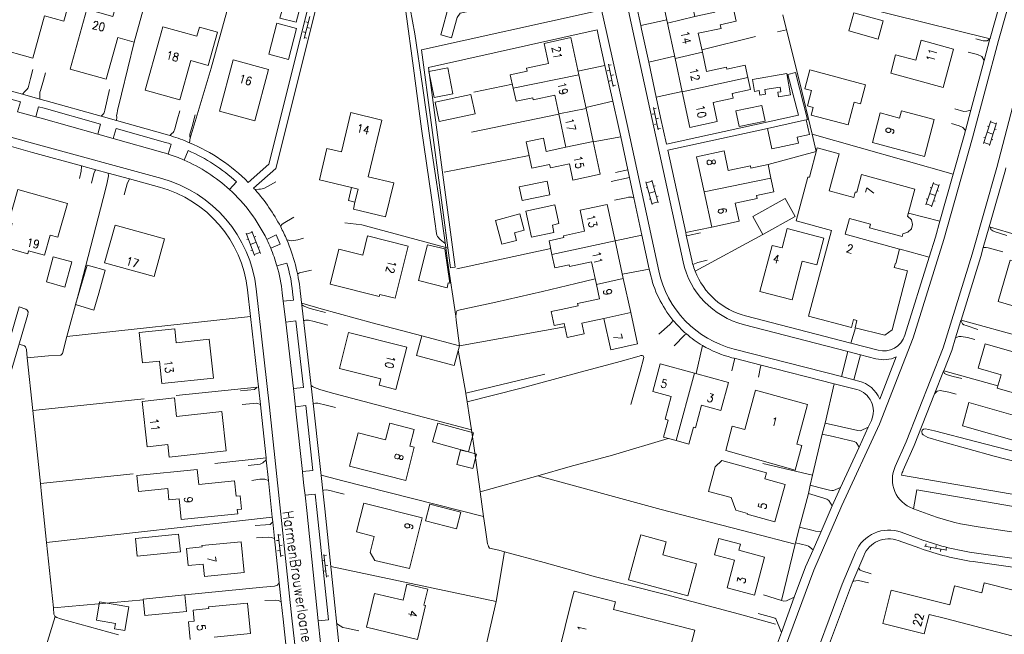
# Model space of a CAD drawing. Header units: metres. Extents: x 189705 to 199106, y 581686 to 588448.
# Tile 501 of 555: x 198333 to 198524, y 585717 to 585836. Entities that reach past the tile are written whole.
import ezdxf

# ---------------------------------------------------------------- set-up
doc = ezdxf.new("R2010")
doc.units = ezdxf.units.M
doc.layers.add('B-WA-OG-GBKN-G', color=7, linetype='Continuous', lineweight=18)
doc.styles.add('Style-STANDARD', font='STANDARD.shx')

msp = doc.modelspace()

# ---------------------------------------------------------------- linework, layer by layer
at = {"layer": 'B-WA-OG-GBKN-G'}
for p, q in [((198389.273, 585836.667), (198388.186, 585832.403)), ((198388.977, 585835.504), (198388.492, 585835.628)), ((198388.483, 585833.566), (198387.998, 585833.69)), ((198389.214, 585834.412), (198388.73, 585834.535)), ((198388.72, 585832.474), (198388.236, 585832.597)), ((198447.036, 585827.433), (198447.908, 585823.12)), ((198447.274, 585826.257), (198446.784, 585826.158)), ((198447.566, 585827.336), (198447.076, 585827.237)), ((198447.67, 585824.296), (198447.18, 585824.197)), ((198447.962, 585825.376), (198447.472, 585825.276)), ((198448.358, 585823.415), (198447.868, 585823.316)), ((198455.975, 585817.879), (198455.485, 585817.775)), ((198455.726, 585819.053), (198456.637, 585814.748)), ((198456.257, 585818.961), (198455.768, 585818.857)), ((198456.389, 585815.922), (198455.9, 585815.819)), ((198456.671, 585817.004), (198456.182, 585816.901)), ((198519.537, 585812.103), (198520.935, 585816.486)), ((198520.68, 585811.738), (198522.078, 585816.121)), ((198520.874, 585816.295), (198522.017, 585815.93)), ((198457.085, 585815.047), (198456.596, 585814.944)), ((198520.236, 585814.294), (198521.379, 585813.93)), ((198520.299, 585815.481), (198520.585, 585815.39)), ((198521.698, 585814.93), (198521.984, 585814.839)), ((198519.598, 585812.294), (198520.741, 585811.929)), ((198519.601, 585813.292), (198519.887, 585813.201)), ((198521.06, 585812.931), (198521.346, 585812.84)), ((198455.496, 585800.304), (198454.277, 585804.739)), ((198454.33, 585804.546), (198455.487, 585804.865)), ((198456.653, 585800.622), (198455.434, 585805.057)), ((198508.373, 585800.249), (198509.853, 585804.604)), ((198454.293, 585803.551), (198454.582, 585803.63)), ((198454.887, 585802.522), (198456.044, 585802.84)), ((198455.765, 585803.852), (198456.055, 585803.932)), ((198509.199, 585803.612), (198509.483, 585803.516)), ((198509.509, 585799.863), (198510.989, 585804.218)), ((198509.789, 585804.415), (198510.925, 585804.029)), ((198510.587, 585803.035), (198510.871, 585802.938)), ((198454.902, 585801.335), (198455.191, 585801.415)), ((198455.443, 585800.497), (198456.6, 585800.815)), ((198456.322, 585801.829), (198456.611, 585801.909)), ((198508.459, 585801.436), (198508.743, 585801.34)), ((198509.113, 585802.427), (198510.249, 585802.04)), ((198509.912, 585801.048), (198510.196, 585800.952)), ((198508.437, 585800.439), (198509.573, 585800.052)), ((198377.029, 585794.571), (198378.152, 585794.993)), ((198379.697, 585790.873), (198378.082, 585795.18)), ((198378.574, 585790.452), (198376.958, 585794.759)), ((198377.081, 585793.577), (198377.362, 585793.682)), ((198378.521, 585794.01), (198378.802, 585794.115)), ((198377.766, 585792.605), (198378.89, 585793.026)), ((198377.888, 585791.425), (198378.169, 585791.53)), ((198379.258, 585792.045), (198379.539, 585792.15)), ((198378.503, 585790.639), (198379.627, 585791.06)), ((198383.163, 585736.602), (198383.664, 585732.231)), ((198383.682, 585736.46), (198383.185, 585736.403)), ((198383.299, 585735.41), (198382.803, 585735.353)), ((198383.91, 585734.473), (198383.413, 585734.416)), ((198508.157, 585734.309), (198512.482, 585733.499)), ((198508.446, 585734.763), (198508.354, 585734.272)), ((198509.337, 585734.088), (198509.245, 585733.596)), ((198510.412, 585734.395), (198510.32, 585733.904)), ((198383.528, 585733.423), (198383.031, 585733.366)), ((198384.138, 585732.486), (198383.642, 585732.429)), ((198392.004, 585732.692), (198392.479, 585728.318)), ((198392.522, 585732.547), (198392.025, 585732.493)), ((198511.302, 585733.72), (198511.21, 585733.229)), ((198512.377, 585734.027), (198512.285, 585733.536)), ((198392.133, 585731.499), (198391.636, 585731.445)), ((198392.738, 585730.559), (198392.241, 585730.505)), ((198392.349, 585729.511), (198391.852, 585729.457)), ((198392.954, 585728.571), (198392.457, 585728.517))]:
    msp.add_line(p, q, dxfattribs=at)
at = {"layer": 'B-WA-OG-GBKN-G', "flags": 128}
for points in [[(198458.369, 585634.744), (198462.509, 585649.628), (198468.309, 585670.907), (198473.021, 585687.88), (198479.575, 585710.375), (198486.725, 585729.649), (198492.176, 585742.117), (198499.409, 585757.888), (198505.955, 585774.545), (198511.875, 585793.538), (198517.446, 585813.216), (198522.467, 585832.014), (198526.605, 585846.862), (198530.836, 585862.939), (198535.694, 585880.721), (198541.449, 585902.509), (198546.405, 585921.201), (198550.958, 585937.804), (198554.875, 585952.441), (198559.86, 585971.132), (198564.673, 585988.886), (198567.637, 586000)], [(198574.03, 586000), (198570.045, 585985.279), (198567.373, 585975.286), (198560.467, 585949.521), (198556.928, 585936.521), (198552.632, 585920.185), (198547.285, 585900.617), (198543.267, 585885.73), (198537.392, 585864.045), (198532.905, 585847.124), (198527.998, 585829.975), (198522.136, 585807.49), (198517.38, 585790.741), (198511.768, 585772.628), (198504.621, 585754.429), (198502.467, 585749.673)], [(198388.898, 585879.248), (198392.383, 585878.648), (198386.521, 585844.559), (198377.566, 585846.797), (198377.202, 585845.342), (198389.87, 585842.176), (198381.354, 585808.101), (198377.359, 585804.595)], [(198378.394, 585803.508), (198382.696, 585807.283), (198391.325, 585841.813), (198388.821, 585849.083), (198393.863, 585878.406), (198396.35, 585878.015)], [(198461.467, 585789.226), (198455.441, 585816.776), (198451.757, 585833.881), (198448.244, 585850.024), (198443.871, 585869.994)], [(198439.01, 585868.965), (198443.252, 585848.927), (198446.822, 585832.834), (198450.609, 585815.772), (198456.729, 585787.506)], [(198438.827, 585861.624), (198441.591, 585848.567), (198444.029, 585837.577), (198410.847, 585830.217), (198416.457, 585788.093), (198417.349, 585788.212), (198412.206, 585826.831), (198444.808, 585834.063), (198445.163, 585832.466), (198446.328, 585827.216)], [(198482.293, 585841.979), (198481.624, 585839.133), (198476.74, 585839.698), (198477.551, 585847.514), (198457.23, 585843.092), (198457.051, 585843.914), (198451.572, 585842.722), (198453.269, 585834.928)], [(198375.429, 585845.62), (198370.174, 585826.679), (198366.152, 585813.139)], [(198339.924, 585842.246), (198337.939, 585842.797), (198337.194, 585840.111), (198331.79, 585841.611), (198328.729, 585830.58), (198335.686, 585828.649), (198337.949, 585836.804), (198341.671, 585835.771), (198343.214, 585841.333)], [(198463.697, 585836.667), (198462.304, 585843.173), (198457.026, 585842.043), (198458.452, 585835.385)], [(198342.891, 585826.489), (198349.871, 585824.535), (198352.135, 585832.622), (198355.314, 585831.732), (198357.452, 585839.367), (198352.323, 585840.803), (198351.169, 585836.682), (198346.139, 585838.091), (198342.891, 585826.489)], [(198386.638, 585835.544), (198383.494, 585836.367), (198384.148, 585838.868), (198382.076, 585839.41), (198382.707, 585841.822), (198384.758, 585841.286), (198384.553, 585840.506), (198387.72, 585839.677), (198386.638, 585835.544)], [(198393.461, 585840.956), (198406.849, 585838.241), (198407.331, 585838.139), (198407.687, 585837.936), (198407.814, 585837.657), (198409.292, 585826.66), (198410.871, 585814.953), (198412.781, 585801.67), (198413.774, 585794.712), (198413.851, 585794.381), (198413.952, 585794.153), (198414.461, 585793.594), (198415.459, 585792.761)], [(198424.48, 585841.345), (198425.032, 585838.753), (198418.362, 585837.331), (198417.743, 585836.493), (198416.687, 585832.577), (198414.601, 585833.139), (198416.206, 585839.087), (198416.639, 585839.673), (198424.48, 585841.345)], [(198465.186, 585829.748), (198464.396, 585833.438), (198468.792, 585834.379), (198468.641, 585835.084), (198471.743, 585835.748), (198470.649, 585840.859), (198467.051, 585840.088), (198467.605, 585837.504), (198463.697, 585836.667)], [(198520.807, 585832.386), (198482.293, 585841.979)], [(198520.807, 585832.386), (198520.827, 585832.462), (198523.451, 585841.877)], [(198408.671, 585838.226), (198409.594, 585833.34), (198411.071, 585823.283), (198412.599, 585812.286), (198414.305, 585801.213), (198415.562, 585792.004)], [(198481.479, 585834.063), (198480.753, 585836.987)], [(198494.443, 585837.389), (198493.476, 585833.875), (198499.183, 585832.305), (198500.15, 585835.818), (198494.443, 585837.389)], [(198381.328, 585829.385), (198385.128, 585828.386), (198386.703, 585834.378), (198382.904, 585835.377), (198381.328, 585829.385)], [(198458.311, 585836.038), (198453.269, 585834.928)], [(198463.697, 585836.667), (198458.452, 585835.385)], [(198458.452, 585835.385), (198459.92, 585828.526)], [(198360.19, 585832.349), (198357.425, 585822.439), (198364.145, 585820.564), (198366.257, 585828.138), (198369.625, 585827.199), (198371.417, 585833.624), (198367.914, 585834.601), (198367.425, 585832.847)], [(198360.19, 585832.349), (198360.842, 585834.684), (198367.425, 585832.847)], [(198453.269, 585834.928), (198453.418, 585834.24), (198454.795, 585827.849)], [(198481.479, 585834.063), (198479.733, 585833.679)], [(198486.402, 585813.941), (198484.022, 585823.828), (198481.479, 585834.063)], [(198355.314, 585831.732), (198352.879, 585821.673)], [(198441.264, 585825.414), (198439.71, 585832.589), (198434.575, 585831.476), (198435.417, 585827.591), (198431.197, 585826.677), (198431.318, 585826.121), (198428.034, 585825.409), (198428.589, 585822.845)], [(198465.079, 585830.247), (198475.422, 585832.783)], [(198511.772, 585822.977), (198513.775, 585830.374), (198507.507, 585832.072), (198506.466, 585828.228), (198502.557, 585829.287), (198501.594, 585825.733), (198511.772, 585822.977)], [(198518.055, 585832.368), (198519.452, 585831.987), (198520.265, 585831.962), (198520.798, 585832.353)], [(198519.671, 585828.136), (198520.798, 585832.353)], [(198520.798, 585832.353), (198520.807, 585832.386)], [(198273.307, 585829.531), (198336.062, 585812.035), (198360.625, 585805.348)], [(198459.92, 585828.526), (198465.186, 585829.748)], [(198473.988, 585824.903), (198473.481, 585827.271), (198469.91, 585826.506), (198469.83, 585826.882), (198465.977, 585826.057), (198465.186, 585829.748)], [(198516.608, 585829.752), (198518.361, 585829.295), (198519.225, 585828.965), (198519.671, 585828.136)], [(198371.784, 585818.347), (198378.641, 585816.509), (198381.307, 585826.454), (198374.45, 585828.292), (198371.784, 585818.347)], [(198454.795, 585827.849), (198459.812, 585829.029)], [(198454.795, 585827.849), (198456.25, 585821.091)], [(198459.92, 585828.526), (198461.288, 585822.14)], [(198517.122, 585818.59), (198519.671, 585828.136)], [(198333.679, 585821.626), (198334.158, 585822.178), (198334.361, 585822.356), (198334.564, 585822.533), (198334.793, 585822.889), (198335.224, 585824.667), (198335.706, 585826.445)], [(198337.069, 585820.698), (198337.054, 585821.442), (198337.028, 585821.746), (198337.079, 585822.026), (198337.206, 585822.381), (198337.764, 585824.337), (198338.145, 585825.785)], [(198415.933, 585826.738), (198416.917, 585821.728), (198413.297, 585821.017), (198412.313, 585826.028), (198415.933, 585826.738)], [(198441.11, 585826.125), (198446.328, 585827.216)], [(198446.328, 585827.216), (198447.858, 585820.322)], [(198456.25, 585821.091), (198457.102, 585817.136), (198458.225, 585812), (198483.755, 585817.585), (198481.707, 585825.479), (198483.159, 585825.856), (198485.523, 585816.743), (198485.268, 585816.694)], [(198475.287, 585822.189), (198474.89, 585824.504), (198481.516, 585825.641), (198482.219, 585821.546), (198479.901, 585821.148), (198479.749, 585822.033), (198480.363, 585822.139), (198480.209, 585823.034), (198477.261, 585822.528), (198477.411, 585821.652), (198476.311, 585821.463), (198476.161, 585822.339), (198475.287, 585822.189)], [(198495.509, 585819.835), (198495.757, 585819.768), (198496.75, 585823.454), (198485.951, 585826.363), (198484.964, 585822.698), (198486.292, 585822.34), (198485.5, 585819.401), (198486.619, 585819.1)], [(198333.679, 585821.626), (198324.445, 585824.152)], [(198428.435, 585823.56), (198421.003, 585822.04)], [(198428.589, 585822.845), (198441.264, 585825.414)], [(198442.68, 585818.879), (198441.264, 585825.414)], [(198461.288, 585822.14), (198462.766, 585815.235), (198468.044, 585816.365), (198467.25, 585820.071), (198471.145, 585820.905), (198470.958, 585821.778), (198474.495, 585822.535), (198473.988, 585824.903)], [(198473.988, 585824.903), (198461.288, 585822.14)], [(198332.766, 585818.247), (198333.294, 585820.176), (198322.981, 585822.998), (198322.453, 585821.069)], [(198348.897, 585817.384), (198349.273, 585817.787), (198349.476, 585818.066), (198349.603, 585818.549), (198350.541, 585822.536)], [(198352.879, 585821.673), (198352.092, 585818.473), (198351.991, 585818.016), (198351.864, 585817.533), (198351.915, 585817.203), (198351.911, 585816.537)], [(198428.589, 585822.845), (198429.145, 585820.28), (198432.371, 585820.979), (198432.465, 585820.546), (198436.632, 585821.448), (198437.409, 585817.86)], [(198461.285, 585822.151), (198456.25, 585821.091)], [(198337.069, 585820.698), (198333.679, 585821.626)], [(198348.897, 585817.384), (198338.273, 585820.369), (198337.069, 585820.698)], [(198414.306, 585816.372), (198413.511, 585820.14), (198420.422, 585821.598), (198421.217, 585817.83), (198414.306, 585816.372)], [(198442.632, 585819.102), (198447.858, 585820.322)], [(198447.858, 585820.322), (198448.949, 585815.408), (198449.38, 585813.418)], [(198486.619, 585819.1), (198486.199, 585817.591), (198493.358, 585815.71), (198494.548, 585820.107), (198495.509, 585819.835)], [(198332.766, 585818.247), (198336.286, 585817.284)], [(198348.258, 585813.928), (198348.799, 585815.853), (198337.872, 585818.924), (198336.814, 585819.213), (198336.286, 585817.284)], [(198362.179, 585813.649), (198362.61, 585814.055), (198362.813, 585814.233), (198362.991, 585814.462), (198363.168, 585814.944), (198363.676, 585816.9), (198364.132, 585818.424)], [(198398.003, 585800.778), (198397.683, 585799.455), (198403.904, 585797.951), (198405.487, 585804.502), (198400.53, 585805.7), (198403.178, 585816.657), (198397.215, 585818.098), (198395.378, 585810.498), (198392.584, 585811.173), (198391.122, 585805.126), (198397.337, 585803.624)], [(198437.409, 585817.86), (198442.68, 585818.879)], [(198437.409, 585817.86), (198438.803, 585811.426)], [(198444.055, 585812.533), (198442.68, 585818.879)], [(198471.63, 585818.454), (198472.263, 585815.38), (198477.342, 585816.425), (198476.709, 585819.499), (198471.63, 585818.454)], [(198508.105, 585809.621), (198510.033, 585816.749), (198503.699, 585818.462), (198503.313, 585817.035), (198499.594, 585818.041), (198498.052, 585812.34), (198508.105, 585809.621)], [(198517.122, 585818.59), (198516.333, 585818.374), (198515.749, 585818.323), (198513.971, 585818.83)], [(198516.071, 585814.656), (198517.122, 585818.59)], [(198336.286, 585817.284), (198337.338, 585816.996), (198348.258, 585813.928)], [(198351.911, 585816.537), (198348.897, 585817.384)], [(198362.179, 585813.649), (198361.762, 585813.769), (198351.911, 585816.537)], [(198366.011, 585812.281), (198366.116, 585813.218), (198366.065, 585813.548), (198366.064, 585813.929), (198366.166, 585814.31), (198366.496, 585815.402), (198367.079, 585817.637)], [(198420.549, 585814.319), (198437.431, 585817.76)], [(198483.754, 585816.356), (198477.746, 585815.018)], [(198485.268, 585816.694), (198485.903, 585813.847), (198483.542, 585813.321), (198483.79, 585812.21), (198478.627, 585811.06)], [(198483.754, 585816.356), (198485.268, 585816.694)], [(198513.362, 585815.96), (198514.836, 585815.554), (198515.572, 585815.224), (198516.071, 585814.656)], [(198361.356, 585812.325), (198351.804, 585815.009), (198351.263, 585813.083)], [(198477.746, 585815.018), (198458.482, 585810.828), (198461.963, 585794.916)], [(198477.746, 585815.018), (198478.627, 585811.06)], [(198513.684, 585806.169), (198515.807, 585813.667), (198516.071, 585814.656)], [(198348.258, 585813.928), (198351.263, 585813.083)], [(198360.815, 585810.399), (198351.263, 585813.083)], [(198362.437, 585813.575), (198362.179, 585813.649)], [(198438.803, 585811.426), (198434.996, 585810.602), (198434.446, 585813.14), (198431.129, 585812.422), (198432.226, 585807.356), (198435.634, 585808.094), (198435.786, 585807.395), (198439.473, 585808.194), (198440.159, 585805.028), (198445.433, 585806.17), (198444.055, 585812.533)], [(198444.055, 585812.533), (198438.803, 585811.426)], [(198444.07, 585812.464), (198449.38, 585813.418)], [(198449.38, 585813.418), (198450.759, 585807.045)], [(198477.872, 585808.082), (198487.208, 585810.588), (198486.402, 585813.941)], [(198513.684, 585806.169), (198486.402, 585813.941)], [(198331.551, 585811.528), (198335.611, 585810.396), (198345.086, 585807.816)], [(198361.873, 585810.082), (198362.481, 585811.988)], [(198364.936, 585808.931), (198365.734, 585810.764)], [(198478.44, 585805.431), (198477.872, 585808.082), (198474.566, 585807.375), (198474.469, 585807.825), (198470.183, 585806.908), (198469.372, 585810.699), (198464.069, 585809.565), (198465.523, 585802.768)], [(198506.281, 585803.317), (198495.982, 585806.1), (198495.063, 585802.7), (198494.75, 585802.7), (198494.469, 585801.662), (198489.675, 585802.957), (198491.615, 585810.136), (198487.394, 585811.276), (198485.866, 585805.619), (198485.585, 585805.619), (198483.302, 585797.17), (198490.156, 585795.306)], [(198415.23, 585806.574), (198431.691, 585809.826)], [(198344.757, 585805.341), (198345.061, 585806.789), (198345.137, 585807.678), (198345.086, 585807.816)], [(198345.086, 585807.816), (198347.901, 585807.05)], [(198347.901, 585807.05), (198347.753, 585806.916), (198347.474, 585806.332), (198347.018, 585804.427)], [(198347.901, 585807.05), (198350.278, 585806.403)], [(198349.761, 585803.234), (198350.091, 585804.58), (198350.345, 585805.85), (198350.294, 585806.358), (198350.278, 585806.403)], [(198350.278, 585806.403), (198354.414, 585805.277)], [(198448.366, 585806.527), (198450.759, 585807.045)], [(198450.759, 585807.045), (198451.088, 585805.53)], [(198523.881, 585807.445), (198523.776, 585807.043), (198520.651, 585796.035)], [(198354.414, 585805.277), (198354.307, 585805.14), (198353.927, 585804.327), (198353.343, 585802.219)], [(198354.414, 585805.277), (198360.178, 585803.707)], [(198375.088, 585804.696), (198373.74, 585803.22)], [(198378.668, 585803.203), (198379.404, 585803.265), (198379.76, 585803.265), (198380.369, 585803.392), (198381.207, 585803.849), (198382.68, 585804.713)], [(198430.301, 585801.112), (198435.688, 585802.202), (198435.152, 585804.853), (198429.738, 585803.757)], [(198447.553, 585804.774), (198451.088, 585805.53)], [(198451.088, 585805.53), (198451.938, 585801.6)], [(198478.44, 585805.431), (198465.523, 585802.768)], [(198465.523, 585802.768), (198466.977, 585795.972), (198472.283, 585797.107), (198471.535, 585800.605), (198475.764, 585801.51), (198475.646, 585802.06), (198479.007, 585802.78), (198478.44, 585805.431)], [(198511.119, 585797.11), (198513.684, 585806.169)], [(198332.818, 585803.223), (198331.022, 585796.85), (198331.726, 585796.652), (198330.426, 585792.038), (198334.733, 585790.824), (198334.888, 585791.374), (198337.932, 585790.517), (198339.036, 585794.434), (198340.567, 585794.002), (198342.404, 585800.521), (198332.818, 585803.223)], [(198342.292, 585774.807), (198344.511, 585783.093), (198349.761, 585803.234)], [(198397.337, 585803.624), (198396.728, 585801.083), (198398.003, 585800.778)], [(198397.337, 585803.624), (198398.616, 585803.315), (198398.003, 585800.778)], [(198430.301, 585801.112), (198429.738, 585803.757)], [(198506.281, 585803.317), (198504.873, 585798.105), (198505.597, 585797.372), (198505.844, 585796.486), (198505.604, 585795.598), (198504.926, 585794.975), (198503.939, 585794.649), (198503.798, 585794.128)], [(198448.215, 585801.143), (198450.45, 585801.626), (198450.882, 585801.727), (198451.238, 585801.778), (198451.568, 585801.728), (198451.938, 585801.6)], [(198451.938, 585801.6), (198453.499, 585794.39)], [(198474.956, 585797.997), (198476.887, 585794.532), (198483.111, 585798.001), (198481.181, 585801.465), (198474.956, 585797.997)], [(198437.308, 585797.299), (198436.677, 585800.251), (198431.069, 585799.051), (198431.701, 585796.1)], [(198448.32, 585793.294), (198446.789, 585800.353), (198441.526, 585799.211), (198442.399, 585795.187), (198438.323, 585794.303), (198438.398, 585793.954), (198435.527, 585793.331), (198436.099, 585790.696)], [(198383.632, 585796.013), (198383.674, 585796.179), (198383.826, 585796.459), (198384.131, 585796.687), (198386.188, 585797.907)], [(198426.406, 585792.646), (198425.18, 585797.247), (198429.862, 585798.494), (198430.701, 585795.349), (198428.859, 585794.858), (198429.247, 585793.403), (198426.406, 585792.646)], [(198437.308, 585797.299), (198437.451, 585796.63), (198436.166, 585796.359), (198436.474, 585794.897), (198432.154, 585793.986), (198431.701, 585796.1)], [(198503.798, 585794.128), (198497.476, 585795.836), (198497.665, 585796.534), (198493.651, 585797.619), (198492.778, 585794.592), (198503.327, 585791.724)], [(198511.119, 585797.11), (198505.03, 585798.686)], [(198509.043, 585790.165), (198510.245, 585794.023), (198511.119, 585797.11)], [(198351.605, 585796.326), (198349.588, 585789.05), (198359.153, 585786.398), (198361.171, 585793.674), (198351.605, 585796.326)], [(198396.018, 585796.791), (198399.295, 585796.385), (198402.42, 585795.573), (198415.562, 585792.004)], [(198466.977, 585795.972), (198461.963, 585794.916)], [(198476.323, 585783.532), (198482.516, 585781.892), (198484.499, 585789.378), (198487.291, 585788.639), (198488.661, 585793.812), (198481.581, 585795.687), (198480.585, 585791.929), (198478.68, 585792.434), (198476.323, 585783.532)], [(198490.156, 585795.306), (198485.732, 585778.758), (198493.991, 585776.55), (198494.399, 585778.077), (198495.066, 585777.898)], [(198520.651, 585796.035), (198519.508, 585792.009)], [(198520.651, 585796.035), (198520.867, 585795.97)], [(198520.867, 585795.97), (198526.096, 585794.4), (198526.29, 585795.486)], [(198520.867, 585795.97), (198520.94, 585795.492), (198521.321, 585795.263), (198521.829, 585795.06), (198524.039, 585794.349)], [(198382.739, 585794.452), (198380.94, 585793.578)], [(198384.82, 585793.503), (198385.123, 585793.411), (198385.631, 585793.335), (198386.19, 585793.386), (198386.926, 585793.488), (198388.044, 585793.844)], [(198408.315, 585792.291), (198400.438, 585794.278), (198399.488, 585790.51), (198394.894, 585791.668), (198393.199, 585784.946), (198402.681, 585782.555), (198402.784, 585782.963), (198405.774, 585782.209), (198408.315, 585792.291)], [(198448.32, 585793.294), (198436.099, 585790.696)], [(198448.319, 585793.3), (198453.499, 585794.39)], [(198449.89, 585786.056), (198448.32, 585793.294)], [(198453.499, 585794.39), (198454.914, 585787.855)], [(198461.963, 585794.916), (198462.072, 585794.415)], [(198464.804, 585794.822), (198462.417, 585794.364), (198462.072, 585794.415)], [(198462.072, 585794.415), (198463.128, 585789.59)], [(198463.773, 585787.455), (198476.887, 585794.532)], [(198381.696, 585791.901), (198383.542, 585792.671)], [(198412.035, 585792.564), (198415.386, 585791.73), (198416.374, 585785.101), (198416.045, 585785.198), (198415.832, 585784.19), (198410.272, 585785.644), (198412.035, 585792.564)], [(198415.562, 585792.004), (198415.992, 585791.887)], [(198415.562, 585792.004), (198415.91, 585789.455), (198417.477, 585778.754)], [(198417.722, 585787.913), (198435.854, 585791.827)], [(198503.327, 585791.724), (198502.615, 585788.929), (198502.5, 585788.958), (198502.301, 585788.181), (198504.826, 585787.537), (198501.902, 585776.074), (198500.471, 585775.048), (198494.715, 585776.517), (198495.066, 585777.898)], [(198509.043, 585790.165), (198503.448, 585791.667)], [(198519.508, 585792.009), (198519.01, 585790.257), (198515.196, 585777.949)], [(198519.508, 585792.009), (198520.077, 585791.987), (198520.433, 585791.961), (198523.253, 585791.2)], [(198338.318, 585785.35), (198341.898, 585784.377), (198343.221, 585789.242), (198339.64, 585790.215), (198338.318, 585785.35)], [(198436.099, 585790.696), (198436.671, 585788.061), (198439.424, 585788.658), (198439.495, 585788.331), (198443.749, 585789.254), (198444.703, 585784.857)], [(198466.076, 585789.565), (198464.273, 585789.133), (198463.359, 585788.752)], [(198504.332, 585775.05), (198509.043, 585790.165)], [(198537.396, 585777.225), (198539.691, 585785.198), (198534.002, 585786.836), (198533.106, 585783.723), (198530.976, 585784.336), (198531.894, 585787.524), (198524.672, 585789.602), (198522.355, 585781.554), (198537.396, 585777.225)], [(198348.443, 585783.217), (198347.523, 585779.92), (198343.932, 585780.979), (198346.188, 585788.627), (198346.89, 585788.431)], [(198348.443, 585783.217), (198349.681, 585787.652), (198346.89, 585788.431)], [(198384.832, 585788.998), (198382.91, 585788.445)], [(198386.903, 585786.878), (198387.056, 585787.012), (198387.284, 585787.139), (198387.538, 585787.19), (198389.621, 585787.622)], [(198449.716, 585786.858), (198454.914, 585787.855)], [(198454.914, 585787.855), (198455.068, 585787.146)], [(198463.359, 585788.752), (198463.344, 585788.73)], [(198417.477, 585778.754), (198417.59, 585779.322), (198417.641, 585779.576), (198417.793, 585779.83), (198425.235, 585781.431), (198434.252, 585783.54), (198440.677, 585785.04), (198444.468, 585785.942)], [(198449.89, 585786.056), (198444.703, 585784.857)], [(198451.319, 585779.468), (198449.89, 585786.056)], [(198377.213, 585783.823), (198377.787, 585778.705)], [(198378.902, 585784.013), (198381.468, 585761.142), (198385.786, 585720.385), (198388.078, 585700.059), (198390.128, 585679.69), (198392.24, 585660.13)], [(198414.509, 585679.058), (198414.927, 585680.654), (198398.157, 585685.043), (198396.367, 585701.134), (198392.142, 585741.534), (198390.061, 585760.754), (198387.426, 585783.651)], [(198444.703, 585784.857), (198445.3, 585782.104), (198441.039, 585781.179), (198441.13, 585780.756), (198437.866, 585780.048)], [(198383.949, 585783.251), (198384.134, 585781.637)], [(198384.134, 585781.637), (198386.121, 585781.865), (198385.936, 585783.479)], [(198317.95, 585720.535), (198328.569, 585758.252), (198334.733, 585779.054), (198334.784, 585779.561), (198334.606, 585779.892), (198334.352, 585780.12), (198333.056, 585780.552), (198327.45, 585761.325), (198321.16, 585738.187), (198316.293, 585721.204)], [(198384.134, 585781.637), (198384.599, 585777.599)], [(198387.704, 585781.231), (198391.453, 585780.155), (198401.309, 585777.465), (198410.922, 585774.916)], [(198387.739, 585780.93), (198388.074, 585780.739), (198388.76, 585780.434), (198389.802, 585780.104), (198392.291, 585779.47)], [(198437.866, 585780.048), (198435.937, 585779.629), (198436.525, 585776.917), (198438.454, 585777.336)], [(198334.624, 585770.699), (198338.724, 585771.054), (198341.087, 585771.232), (198341.417, 585771.537), (198342.292, 585774.807), (198377.787, 585778.705)], [(198377.787, 585778.705), (198379.7, 585761.647)], [(198388.093, 585777.854), (198388.151, 585777.894), (198388.405, 585777.971), (198388.659, 585777.996), (198389.015, 585777.945), (198390.107, 585777.717), (198392.749, 585777.006)], [(198417.477, 585778.754), (198417.591, 585777.975), (198418.194, 585772.989)], [(198438.454, 585777.336), (198439.043, 585774.623), (198442.332, 585775.336), (198441.888, 585777.385), (198446.135, 585778.306)], [(198446.135, 585778.306), (198451.319, 585779.468)], [(198446.135, 585778.306), (198447.446, 585772.262), (198452.638, 585773.389), (198451.319, 585779.468)], [(198459.488, 585777.989), (198459.324, 585777.652), (198458.893, 585777.119), (198456.785, 585775.29)], [(198473.514, 585778.802), (198493.885, 585773.53)], [(198515.174, 585777.877), (198514.149, 585774.569)], [(198515.196, 585777.949), (198515.174, 585777.877)], [(198515.174, 585777.877), (198515.511, 585777.256), (198515.765, 585777.052), (198516.171, 585776.926), (198518.458, 585776.164)], [(198515.196, 585777.949), (198527.399, 585774.591), (198535.859, 585772.256), (198540.533, 585770.936)], [(198370.616, 585766.772), (198369.817, 585774.294), (198363.417, 585773.615), (198363.132, 585776.291), (198356.259, 585775.561), (198356.88, 585769.722), (198360.213, 585770.076), (198360.676, 585765.716), (198370.616, 585766.772)], [(198386.08, 585764.732), (198388.067, 585764.961), (198386.586, 585777.828), (198384.599, 585777.599)], [(198384.599, 585777.599), (198386.08, 585764.732)], [(198418.194, 585772.989), (198438.591, 585776.704)], [(198493.339, 585771.915), (198473.089, 585777.156)], [(198493.885, 585773.53), (198494.764, 585776.504)], [(198396.759, 585775.615), (198394.996, 585768.638), (198402.973, 585766.623), (198402.666, 585765.408), (198405.932, 585764.583), (198408.002, 585772.774), (198396.759, 585775.615)], [(198410.922, 585774.916), (198409.918, 585771.125), (198417.19, 585769.199), (198418.194, 585772.989), (198410.922, 585774.916)], [(198462.104, 585775.306), (198462.043, 585775.291), (198461.815, 585775.113), (198459.707, 585773.03)], [(198514.149, 585774.569), (198513.392, 585772.125), (198511.853, 585768.205)], [(198514.149, 585774.569), (198514.775, 585774.817), (198515.258, 585774.843), (198516.477, 585774.64), (198517.874, 585774.234)], [(198333.031, 585773.309), (198334.075, 585772.984), (198334.253, 585772.831), (198334.457, 585772.298), (198334.624, 585770.699)], [(198417.972, 585772.15), (198419.433, 585763.877)], [(198463.982, 585767.64), (198465.18, 585773.09)], [(198471.328, 585772.36), (198492.098, 585767.057)], [(198493.885, 585773.53), (198499.15, 585772.167)], [(198519.868, 585773.38), (198518.526, 585768.691), (198522.957, 585767.423), (198522.212, 585764.822), (198526.436, 585763.613), (198527.188, 585766.244), (198533.821, 585764.346), (198535.154, 585769.005), (198519.868, 585773.38)], [(198334.624, 585770.699), (198335.691, 585760.52)], [(198419.694, 585762.159), (198430.169, 585764.847), (198440.862, 585767.744), (198449.269, 585769.981), (198452.926, 585770.997), (198453.281, 585771.124), (198453.535, 585771.15), (198453.739, 585771.074), (198453.84, 585770.769), (198453.181, 585768.026), (198451.329, 585761.702)], [(198471.356, 585770.598), (198471.418, 585770.365), (198470.885, 585768.207)], [(198470.908, 585770.713), (198471.356, 585770.598)], [(198471.356, 585770.598), (198476.57, 585769.267)], [(198492.098, 585767.057), (198493.339, 585771.915)], [(198495.739, 585771.294), (198493.339, 585771.915)], [(198494.5, 585766.443), (198495.739, 585771.294)], [(198498.724, 585770.521), (198495.739, 585771.294)], [(198499.483, 585762.724), (198502.678, 585770.853)], [(198463.645, 585767.733), (198457.043, 585769.546), (198455.574, 585764.196), (198459.167, 585763.21), (198457.96, 585758.815), (198458.563, 585758.65), (198457.658, 585755.357), (198460.112, 585754.683)], [(198476.549, 585769.249), (198476.397, 585768.944), (198476.017, 585766.938)], [(198476.57, 585769.267), (198476.549, 585769.249)], [(198476.57, 585769.267), (198490.661, 585765.669)], [(198419.433, 585763.877), (198434.74, 585767.515)], [(198460.112, 585754.683), (198463.645, 585767.733)], [(198460.112, 585754.683), (198462.566, 585754.009), (198463.461, 585757.267), (198463.844, 585757.162), (198465.043, 585761.529), (198468.76, 585760.508), (198470.247, 585765.919), (198463.645, 585767.733)], [(198492.098, 585767.057), (198494.5, 585766.443)], [(198494.5, 585766.443), (198495.44, 585766.203)], [(198511.81, 585768.095), (198510.101, 585763.744)], [(198511.853, 585768.205), (198511.81, 585768.095)], [(198511.81, 585768.095), (198512.009, 585767.655), (198512.39, 585767.477), (198512.975, 585767.299), (198513.686, 585767.096), (198515.363, 585766.665)], [(198511.853, 585768.205), (198522.346, 585765.288)], [(198363.391, 585763.439), (198379.083, 585765.05)], [(198375.888, 585764.305), (198378.555, 585764.585), (198379.083, 585765.05)], [(198386.08, 585764.732), (198386.482, 585761.235)], [(198389.535, 585765.32), (198389.807, 585765.145), (198390.468, 585764.841), (198391.408, 585764.536), (198393.923, 585763.8)], [(198490.661, 585765.669), (198488.924, 585758.051)], [(198490.661, 585765.669), (198495.02, 585764.556)], [(198335.691, 585760.52), (198357.245, 585762.752)], [(198373.077, 585752.714), (198372.247, 585760.31), (198363.492, 585759.353), (198363.099, 585762.946), (198356.843, 585762.262), (198357.801, 585753.501), (198361.827, 585753.941), (198362.092, 585751.514), (198373.077, 585752.714)], [(198393.923, 585763.8), (198420.507, 585756.751)], [(198419.433, 585763.877), (198419.451, 585763.779), (198419.694, 585762.159)], [(198475.466, 585764.458), (198473.373, 585756.82)], [(198485.522, 585761.702), (198475.466, 585764.458)], [(198510.101, 585763.744), (198506.169, 585753.728), (198504.016, 585748.972)], [(198510.101, 585763.744), (198510.588, 585764.251), (198511.147, 585764.353), (198511.807, 585764.277), (198512.849, 585764.049), (198514.246, 585763.693)], [(198527.307, 585754.214), (198528.506, 585758.455), (198531.977, 585757.473), (198533.078, 585761.366), (198526.327, 585763.276), (198525.292, 585759.619), (198516.733, 585762.04), (198515.467, 585757.563), (198527.307, 585754.214)], [(198379.7, 585761.647), (198379.013, 585761.918), (198376.169, 585761.664)], [(198379.7, 585761.647), (198379.778, 585760.957), (198380.798, 585751.331)], [(198387.847, 585748.693), (198389.835, 585748.908), (198388.475, 585761.464), (198386.482, 585761.235)], [(198386.482, 585761.235), (198386.582, 585760.366), (198387.847, 585748.693)], [(198389.945, 585761.759), (198390.037, 585761.818), (198390.342, 585761.92), (198390.799, 585761.945), (198392.425, 585761.539), (198394.229, 585761.082)], [(198419.694, 585762.159), (198420.138, 585759.207), (198420.507, 585756.751)], [(198485.522, 585761.702), (198483.415, 585754.016), (198484.408, 585753.743), (198483.1, 585748.973), (198469.697, 585752.778)], [(198335.691, 585760.52), (198337.172, 585746.397)], [(198407.808, 585746.997), (198409.434, 585753.42), (198408.599, 585753.631), (198409.418, 585756.865), (198404.709, 585758.057), (198403.897, 585754.849), (198398.598, 585756.191), (198396.965, 585749.742), (198407.808, 585746.997)], [(198419.936, 585752.544), (198420.93, 585756.175), (198413.993, 585758.073), (198412.999, 585754.442), (198419.936, 585752.544)], [(198473.373, 585756.82), (198470.934, 585757.466), (198469.697, 585752.778)], [(198488.924, 585758.051), (198488.366, 585755.943), (198490.449, 585755.461), (198493.675, 585754.699), (198494.539, 585754.522), (198494.793, 585754.395), (198494.92, 585754.293), (198495.48, 585753.398)], [(198497.26, 585757.28), (198495.782, 585756.579), (198495.249, 585756.63), (198488.924, 585758.051)], [(198497.26, 585757.28), (198495.48, 585753.398)], [(198497.864, 585758.597), (198497.26, 585757.28)], [(198535.639, 585748.052), (198521.617, 585751.707), (198511.43, 585754.499), (198508.763, 585755.311), (198507.899, 585755.819), (198507.696, 585756.022), (198507.594, 585756.378), (198507.695, 585756.733), (198507.949, 585756.911), (198508.356, 585756.987), (198510.058, 585756.607), (198517.983, 585754.5), (198534.242, 585750.312)], [(198420.507, 585756.751), (198421.106, 585752.757), (198422.201, 585744.833), (198422.208, 585744.787)], [(198433.335, 585747.901), (198439.624, 585749.661), (198447.802, 585751.898), (198458.575, 585755.105)], [(198488.366, 585755.943), (198486.463, 585747.993)], [(198495.48, 585753.398), (198491.92, 585745.637)], [(198380.798, 585751.331), (198370.89, 585750.234)], [(198380.798, 585751.331), (198380.833, 585750.998)], [(198419.936, 585752.544), (198421.479, 585752.084), (198420.782, 585749.315), (198417.683, 585750.095), (198418.38, 585752.864), (198419.936, 585752.544)], [(198380.833, 585750.998), (198380.186, 585750.363), (198379.653, 585750.159), (198377.316, 585749.905)], [(198380.833, 585750.998), (198381.261, 585746.962)], [(198473.922, 585740.623), (198473.874, 585740.446), (198479.218, 585738.993), (198481.188, 585746.235), (198477.241, 585747.309), (198477.561, 585748.486), (198468.952, 585750.828), (198467.644, 585749.641), (198466.349, 585744.88), (198470.729, 585743.688)], [(198476.861, 585750.252), (198486.463, 585747.993)], [(198355.091, 585748.276), (198337.172, 585746.397)], [(198355.824, 585747.937), (198356.136, 585744.876), (198361.784, 585745.453), (198362.011, 585743.223), (198363.987, 585743.425), (198364.396, 585739.417), (198375.328, 585740.532), (198375.241, 585741.381), (198376.03, 585741.461), (198375.769, 585744.015), (198374.992, 585743.935), (198374.685, 585746.94), (198367.789, 585746.237), (198367.494, 585749.128), (198355.824, 585747.937)], [(198387.847, 585748.693), (198387.867, 585748.508), (198388.136, 585746.021), (198388.242, 585745.045), (198388.339, 585744.145)], [(198391.444, 585747.987), (198391.999, 585747.85), (198395.682, 585746.937)], [(198422.208, 585744.787), (198433.335, 585747.901)], [(198433.335, 585747.901), (198457.179, 585741.36), (198474.657, 585736.867), (198483.139, 585734.691)], [(198486.463, 585747.993), (198486.007, 585746.088)], [(198503.709, 585748.006), (198556.986, 585738.855), (198574.958, 585731.911), (198580.965, 585731.01)], [(198337.172, 585746.397), (198337.388, 585744.336), (198338.36, 585734.998)], [(198378.079, 585747.01), (198379.629, 585747.213), (198380.594, 585747.213), (198381.261, 585746.962)], [(198381.261, 585746.962), (198382.012, 585739.87)], [(198395.682, 585746.937), (198422.869, 585740.034)], [(198491.92, 585745.637), (198490.529, 585745.022), (198490.199, 585745.022), (198489.792, 585745.098), (198487.684, 585745.631), (198486.007, 585746.088), (198485.678, 585744.488), (198488.447, 585743.651), (198488.878, 585743.524), (198489.234, 585743.397), (198489.615, 585743.092), (198490.296, 585742.061)], [(198491.92, 585745.637), (198490.624, 585742.812), (198490.296, 585742.061)], [(198390.893, 585719.829), (198392.882, 585720.037), (198390.651, 585741.376), (198390.327, 585744.363), (198388.339, 585744.145)], [(198388.339, 585744.145), (198388.662, 585741.164), (198390.893, 585719.829)], [(198391.764, 585745.029), (198391.974, 585745.082), (198392.482, 585745.158), (198393.143, 585745.057), (198394.591, 585744.651), (198395.886, 585744.321)], [(198422.208, 585744.787), (198422.869, 585740.034)], [(198470.729, 585743.688), (198471.672, 585741.262), (198473.922, 585740.623)], [(198485.678, 585744.488), (198483.978, 585737.961)], [(198506.022, 585741.509), (198506.65, 585745.167), (198536.593, 585740.024)], [(198409.523, 585733.822), (198411.014, 585739.781), (198399.694, 585742.613), (198398.3, 585737.043), (198401.733, 585736.184), (198400.957, 585733.084)], [(198412.475, 585742.408), (198411.652, 585739.191), (198417.656, 585737.655), (198418.479, 585740.872), (198412.475, 585742.408)], [(198490.296, 585742.061), (198488.131, 585737.11)], [(198338.36, 585734.998), (198382.012, 585739.87)], [(198382.012, 585739.87), (198382.106, 585738.987)], [(198422.869, 585740.034), (198423.169, 585737.874), (198423.653, 585734.725), (198423.729, 585734.471), (198423.805, 585734.217), (198423.983, 585733.913), (198425.787, 585733.481), (198426.912, 585733.179)], [(198505.894, 585741.555), (198506.022, 585741.509)], [(198506.022, 585741.509), (198509.552, 585740.234)], [(198378.667, 585738.248), (198380.699, 585738.426), (198381.588, 585738.452), (198382.106, 585738.987)], [(198382.106, 585738.987), (198382.445, 585735.781)], [(198488.131, 585737.11), (198487.052, 585737.2), (198486.62, 585737.301), (198483.978, 585737.961), (198483.192, 585734.913), (198485.351, 585734.431), (198485.732, 585734.304), (198486.574, 585733.548)], [(198518.506, 585738.006), (198535.807, 585735.447)], [(198355.553, 585735.768), (198355.904, 585732.346), (198364.254, 585733.204), (198363.903, 585736.626), (198355.553, 585735.768)], [(198382.445, 585735.781), (198381.843, 585735.963), (198381.284, 585736.039), (198378.973, 585735.886)], [(198452.548, 585733.98), (198453.268, 585736.489), (198458.208, 585735.093), (198457.537, 585732.627)], [(198488.131, 585737.11), (198486.574, 585733.548)], [(198507.831, 585735.469), (198503.642, 585736.982)], [(198338.36, 585734.998), (198339.675, 585722.372)], [(198376.589, 585729.192), (198375.999, 585735.143), (198368.394, 585734.39), (198368.419, 585734.131), (198365.391, 585733.831), (198365.716, 585730.546), (198368.641, 585730.835), (198368.88, 585728.428), (198376.589, 585729.192)], [(198382.445, 585735.781), (198383.354, 585727.203)], [(198477.216, 585732.164), (198472.223, 585733.496), (198472.533, 585734.657), (198468.389, 585735.763), (198467.541, 585732.586), (198471.408, 585731.554), (198469.991, 585726.244), (198475.261, 585724.837), (198477.216, 585732.164)], [(198483.139, 585734.691), (198480.504, 585723.763)], [(198483.192, 585734.913), (198483.139, 585734.691)], [(198507.253, 585733.87), (198503.065, 585735.383)], [(198426.912, 585733.179), (198425.334, 585723.576), (198393.313, 585730.338)], [(198400.957, 585733.084), (198401.869, 585731.546), (198408.572, 585729.938), (198409.523, 585733.822)], [(198426.912, 585733.179), (198434.577, 585731.121), (198444.535, 585728.354), (198458.024, 585724.953), (198472.351, 585721.146), (198479.298, 585719.22)], [(198457.537, 585732.627), (198464.025, 585730.867), (198462.347, 585724.679), (198450.87, 585727.792), (198452.548, 585733.98)], [(198494.803, 585733.091), (198492.231, 585726.922), (198485.292, 585708.404), (198474.522, 585669.951), (198469.787, 585652.929), (198464.792, 585635.206), (198462.676, 585629.036)], [(198486.574, 585733.548), (198485.147, 585730.286), (198482.963, 585724.397)], [(198495.435, 585730.191), (198496.372, 585732.437)], [(198537.793, 585730.141), (198517.764, 585732.995)], [(198542.435, 585727.762), (198517.524, 585731.312)], [(198494.295, 585727.456), (198495.435, 585730.191)], [(198495.435, 585730.191), (198495.462, 585729.937), (198495.666, 585729.658), (198495.996, 585729.506), (198497.825, 585728.947)], [(198380.195, 585726.362), (198382.405, 585726.566), (198383.015, 585726.769), (198383.354, 585727.203)], [(198383.354, 585727.203), (198383.741, 585723.547)], [(198410.08, 585716.265), (198411.655, 585722.817), (198411.317, 585722.898), (198412.061, 585725.993), (198408.041, 585726.959), (198407.292, 585723.842), (198401.804, 585725.162), (198400.235, 585718.632), (198410.08, 585716.265)], [(198489.763, 585715.496), (198493.801, 585726.267), (198494.295, 585727.456)], [(198494.295, 585727.456), (198494.473, 585727.524), (198494.828, 585727.601), (198495.362, 585727.652), (198497.318, 585727.22)], [(198531.401, 585724.263), (198519.706, 585727.195), (198519.227, 585725.285), (198513.95, 585726.608), (198513.03, 585722.938), (198501.678, 585725.784), (198500.068, 585719.363), (198508.098, 585717.35), (198509.034, 585721.083), (198512.181, 585720.294)], [(198357.069, 585724.065), (198357.381, 585720.872), (198365.414, 585721.656), (198365.102, 585724.849), (198357.069, 585724.065)], [(198380.195, 585726.362), (198365.102, 585724.849)], [(198461.874, 585710.896), (198463.699, 585718.076), (198447.98, 585722.071), (198448.357, 585723.555), (198440.363, 585725.587), (198439.958, 585723.975)], [(198480.504, 585723.763), (198476.998, 585724.88)], [(198357.085, 585723.898), (198339.675, 585722.372)], [(198354.274, 585722.582), (198353.519, 585717.988), (198351.485, 585718.317), (198351.659, 585719.344), (198348.017, 585720.004), (198348.617, 585723.493), (198354.274, 585722.582)], [(198370.749, 585716.686), (198377.826, 585717.397), (198377.235, 585723.285), (198369.677, 585722.527), (198369.708, 585722.219), (198366.679, 585721.915), (198366.893, 585719.779), (198365.777, 585719.667), (198366.123, 585716.222)], [(198383.741, 585723.547), (198383.219, 585723.798), (198382.635, 585723.874), (198380.552, 585723.772)], [(198383.741, 585723.547), (198384.096, 585720.2), (198384.72, 585714.668)], [(198425.334, 585723.576), (198421.871, 585708.651)], [(198439.958, 585723.975), (198437.335, 585713.542), (198453.206, 585709.551), (198453.635, 585711.259), (198458.398, 585710.785), (198458.51, 585711.231), (198461.874, 585710.896)], [(198482.963, 585724.397), (198480.45, 585717.621)], [(198482.963, 585724.397), (198481.444, 585723.687), (198480.91, 585723.662), (198480.504, 585723.763)], [(198512.181, 585720.294), (198530.697, 585715.502), (198532.684, 585723.914), (198531.401, 585724.263)], [(198339.675, 585722.372), (198339.683, 585722.292), (198339.734, 585721.124), (198339.938, 585720.743), (198340.052, 585720.671)], [(198480.45, 585717.621), (198479.388, 585720.233), (198479.184, 585720.385), (198478.778, 585720.487), (198475.983, 585721.274)], [(198323.904, 585669.388), (198332.91, 585697.579), (198340.052, 585720.671)], [(198340.052, 585720.671), (198340.344, 585720.489), (198341.081, 585720.21), (198352.282, 585717.148)], [(198390.893, 585719.829), (198391.336, 585715.588)], [(198394.457, 585719.395), (198394.626, 585719.228), (198395.109, 585718.898), (198395.667, 585718.593), (198396.328, 585718.416), (198397.242, 585718.263), (198398.741, 585717.908)], [(198480.45, 585717.621), (198477.96, 585710.909), (198471.386, 585688.345), (198466.67, 585671.358), (198464.922, 585664.946), (198446.936, 585669.977)]]:
    msp.add_lwpolyline(points, dxfattribs=at)
at = {"layer": 'B-WA-OG-GBKN-G'}
for centre, radius, start, end in [((198351.485, 585777.326), 36.364, 72.3989, 74.24935), ((198352.159, 585779.603), 35.492, 67.02724, 73.16623), ((198352.164, 585779.617), 35.478, 44.75283, 67.0276), ((198352.385, 585780.34), 31.219, 72.30706, 74.33421), ((198352.168, 585779.609), 33.981, 47.58557, 66.47096), ((198351.968, 585779.073), 32.552, 66.52413, 72.2859), ((198352.148, 585779.576), 32.019, 47.59753, 66.46094), ((198354.057, 585781.225), 25.001, 6.40174, 74.76944), ((198354.059, 585781.226), 23.299, 6.40061, 74.77397), ((198352.133, 585779.576), 32.03, 25.92263, 47.5772), ((198364.032, 585790.33), 19.492, 41.33267, 42.53788), ((198352.136, 585779.577), 35.526, 27.558, 41.68466), ((198352.327, 585779.66), 35.319, 23.0755, 27.58152), ((198352.111, 585779.573), 32.05, 22.62163, 25.91055), ((198353.291, 585780.103), 32.758, 22.56041, 25.97799), ((198352.126, 585779.584), 35.533, 6.57172, 23.06078), ((198351.817, 585779.464), 32.364, 16.11086, 22.59915), ((198476.333, 585792.449), 13.511, 192.21843, 195.97943), ((198352.086, 585779.578), 32.074, 6.57564, 16.04847), ((198352.082, 585779.577), 34.078, 6.57508, 16.04877), ((198476.277, 585791.739), 20.001, 192.21822, 255.67472), ((198477.095, 585792.643), 15.997, 192.33522, 255.49818), ((198477.386, 585792.745), 14.605, 195.95689, 201.23625), ((198477.096, 585792.644), 14.298, 201.27853, 255.49164), ((198476.274, 585791.737), 21.698, 192.21519, 219.31717), ((198476.288, 585791.753), 21.718, 219.32649, 229.2247), ((198476.147, 585791.556), 21.477, 229.16683, 239.294), ((198500.228, 585776.328), 4.299, 255.47712, 342.70154), ((198476.287, 585791.766), 21.729, 239.2583, 255.66685), ((198500.227, 585776.336), 6.006, 255.50959, 294.08964), ((198493.955, 585760.39), 4.3, 335.36453, 75.66214), ((198493.956, 585760.39), 5.999, 22.89434, 75.68169), ((198507.933, 585747.198), 6, 155.64006, 250.13386), ((198507.943, 585747.192), 4.312, 155.6196, 169.11933), ((198524.834, 585782.544), 44.985, 250.14059, 261.91343), ((198501.264, 585730.399), 7, 70.14109, 157.37788), ((198501.264, 585730.398), 5.3, 70.14126, 157.37321), ((198524.812, 585782.47), 49.975, 250.13563, 261.89234), ((198524.798, 585782.42), 51.623, 250.13065, 261.89927)]:
    msp.add_arc(centre, radius, start, end, dxfattribs=at)

# ---------------------------------------------------------------- texts
at = {"layer": 'B-WA-OG-GBKN-G', "style": 'Style-STANDARD'}
for s, height, rotation, p in [('20', 1.6, 347.06119, (198347.031, 585834.32)), ('14', 1.6, 282.06275, (198460.963, 585833.649)), ('18', 1.6, 345.8804, (198361.309, 585828.506)), ('21', 1.6, 280.2536, (198436.062, 585830.754)), ('11', 1.6, 73.97589, (198509.954, 585827.769)), ('12', 1.6, 282.06275, (198462.647, 585826.491)), ('16', 1.6, 342.96046, (198375.408, 585824.013)), ('19', 1.6, 282.06275, (198437.144, 585823.809)), ('10', 1.6, 280.60206, (198463.931, 585819.381)), ('17', 1.6, 282.06275, (198438.634, 585816.821)), ('14', 1.6, 347.99329, (198398.196, 585814.366)), ('9', 1.6, 75.33813, (198502.061, 585813.817)), ('15', 1.6, 280.83791, (198440.287, 585809.573)), ('8', 1.6, 277.58707, (198466.018, 585809.019)), ('7', 1.6, 74.99109, (198498.248, 585802.109)), ('6', 1.6, 279.0948, (198468.155, 585799.622)), ('13', 1.6, 283.59156, (198442.755, 585798.145)), ('19', 1.6, 347.35315, (198334.373, 585792.311)), ('2', 1.6, 345.99156, (198492.899, 585791.144)), ('17', 1.6, 344.44828, (198353.552, 585788.708)), ('12', 1.6, 255.51897, (198404.53, 585789.681)), ('11', 1.6, 282.06275, (198443.839, 585791.098)), ('4', 1.6, 346.29711, (198478.675, 585789.161)), ('9', 1.6, 282.00671, (198445.947, 585783.849)), ('7', 1.6, 287.33011, (198447.87, 585775.009)), ('10', 1.6, 257.28466, (198404.283, 585771.268)), ('13', 1.6, 276.94741, (198361.052, 585770.118)), ('5', 1.6, 344.99109, (198456.967, 585765.08)), ('3', 1.6, 344.62927, (198465.93, 585762.328)), ('11', 1.6, 278.16251, (198358.313, 585758.867)), ('1', 1.6, 345.99156, (198478.306, 585757.719)), ('8', 1.6, 256.40844, (198405.866, 585752.322)), ('9', 1.6, 275.22036, (198364.948, 585743.782)), ('5', 1.6, 79.16209, (198477.473, 585741.32)), ('HarmenBrouwerloane', 2, 278.45426, (198384, 585741)), ('6', 1.6, 255.28269, (198407.801, 585738.964)), ('7', 1.6, 275.96704, (198369.423, 585732.253)), ('3', 1.6, 79.16209, (198473.416, 585726.937)), ('4', 1.6, 256.82507, (198408.544, 585721.999)), ('22', 1.6, 74.86552, (198507.38, 585718.663)), ('5', 1.6, 276.37182, (198367.396, 585719.071)), ('1', 1.6, 75.75526, (198442.507, 585717.586))]:
    msp.add_text(s, height=height, rotation=rotation, dxfattribs=at).set_placement(p)

doc.saveas('drawing.dxf')
